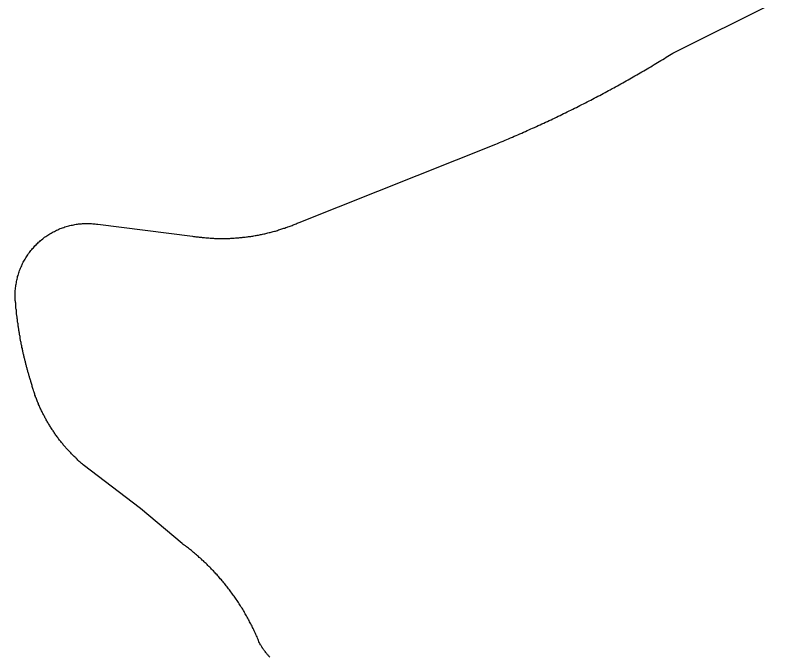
# Model space of a CAD drawing. Extents: x 1268485 to 1426702, y 514839 to 616766.
# Drawn here: x 1372686 to 1373260, y 581550 to 582036 of the extents above; entities that cross this region are included whole.
import ezdxf

# ---------------------------------------------------------------- set-up
doc = ezdxf.new("R2010")
doc.units = 0
doc.layers.add('Old_Level_35', color=7, linetype='Continuous')

msp = doc.modelspace()

# ---------------------------------------------------------------- linework, layer by layer
at = {"layer": 'Old_Level_35'}
for p, q in [((1373183.462, 582006.916), (1373259.742, 582044.799)), ((1372900.901, 581878.861), (1373049.461, 581938.07)), ((1372748.649, 581877.425), (1372820.213, 581868.455))]:
    msp.add_line(p, q, dxfattribs=at)
for points in [[(1373049.461, 581938.07), (1373050.896, 581938.633), (1373052.229, 581939.248), (1373053.664, 581939.813), (1373055.1, 581940.376), (1373056.535, 581940.991), (1373057.868, 581941.556), (1373059.201, 581942.171), (1373060.739, 581942.734), (1373062.174, 581943.401), (1373063.507, 581944.016), (1373064.84, 581944.58), (1373066.275, 581945.195), (1373067.608, 581945.81), (1373069.146, 581946.425), (1373070.479, 581946.989), (1373071.914, 581947.605), (1373073.247, 581948.271), (1373074.58, 581948.886), (1373076.015, 581949.501), (1373077.348, 581950.116), (1373078.886, 581950.731), (1373080.219, 581951.398), (1373081.654, 581952.013), (1373082.987, 581952.628), (1373084.422, 581953.294), (1373085.755, 581953.961), (1373087.088, 581954.576), (1373088.523, 581955.192), (1373089.856, 581955.858), (1373091.291, 581956.524), (1373092.624, 581957.19), (1373093.957, 581957.806), (1373095.392, 581958.523), (1373096.725, 581959.138), (1373098.161, 581959.805), (1373099.493, 581960.42), (1373100.826, 581961.138), (1373102.262, 581961.804), (1373103.595, 581962.419), (1373105.03, 581963.137), (1373106.363, 581963.804), (1373107.798, 581964.521), (1373109.131, 581965.187), (1373110.464, 581965.854), (1373111.899, 581966.572), (1373113.129, 581967.238), (1373114.462, 581967.956), (1373115.898, 581968.622), (1373117.23, 581969.288), (1373118.666, 581970.006), (1373119.999, 581970.673), (1373121.332, 581971.391), (1373122.664, 581972.108), (1373123.997, 581972.826), (1373125.33, 581973.492), (1373126.765, 581974.21), (1373128.098, 581974.927), (1373129.329, 581975.645), (1373130.764, 581976.363), (1373132.097, 581977.08), (1373133.532, 581977.798), (1373134.762, 581978.516), (1373136.095, 581979.234), (1373137.531, 581980.003), (1373138.761, 581980.669), (1373140.094, 581981.438), (1373141.529, 581982.207), (1373142.759, 581982.924), (1373144.092, 581983.694), (1373145.528, 581984.36), (1373146.758, 581985.129), (1373148.091, 581985.898), (1373149.526, 581986.615), (1373150.756, 581987.385), (1373152.089, 581988.102), (1373153.422, 581988.871), (1373154.755, 581989.691), (1373156.088, 581990.461), (1373157.421, 581991.178), (1373158.754, 581991.947), (1373159.984, 581992.664), (1373161.419, 581993.485), (1373162.65, 581994.254), (1373163.982, 581995.023), (1373165.213, 581995.792), (1373166.648, 581996.56), (1373167.878, 581997.381), (1373169.211, 581998.15), (1373170.544, 581998.919), (1373171.877, 581999.739), (1373173.107, 582000.508), (1373174.337, 582001.328), (1373175.773, 582002.149), (1373177.003, 582002.866), (1373178.336, 582003.686), (1373179.669, 582004.507), (1373180.899, 582005.327), (1373182.232, 582006.147), (1373183.462, 582006.916)], [(1372686.108, 581821.703), (1372686.108, 581822.625), (1372686.108, 581823.548), (1372686.108, 581824.573), (1372686.108, 581825.496), (1372686.211, 581826.521), (1372686.211, 581827.444), (1372686.416, 581828.367), (1372686.416, 581829.392), (1372686.519, 581830.315), (1372686.621, 581831.288), (1372686.826, 581832.263), (1372687.031, 581833.186), (1372687.134, 581834.108), (1372687.339, 581835.082), (1372687.544, 581836.005), (1372687.749, 581836.927), (1372687.954, 581837.85), (1372688.262, 581838.825), (1372688.672, 581839.747), (1372688.877, 581840.67), (1372689.082, 581841.541), (1372689.492, 581842.515), (1372689.902, 581843.387), (1372690.21, 581844.309), (1372690.62, 581845.181), (1372691.03, 581846.052), (1372691.337, 581846.924), (1372691.747, 581847.795), (1372692.26, 581848.667), (1372692.67, 581849.487), (1372693.08, 581850.358), (1372693.593, 581851.178), (1372694.105, 581851.999), (1372694.618, 581852.819), (1372695.131, 581853.639), (1372695.746, 581854.459), (1372696.259, 581855.229), (1372696.874, 581855.997), (1372697.386, 581856.817), (1372698.001, 581857.587), (1372698.617, 581858.304), (1372699.232, 581859.073), (1372699.847, 581859.74), (1372700.462, 581860.508), (1372701.077, 581861.175), (1372701.897, 581861.893), (1372702.513, 581862.559), (1372703.23, 581863.226), (1372703.845, 581863.892), (1372704.666, 581864.507), (1372705.383, 581865.122), (1372706.101, 581865.737), (1372706.921, 581866.352), (1372707.639, 581866.917), (1372708.357, 581867.583), (1372709.279, 581868.147), (1372709.997, 581868.608), (1372710.715, 581869.172), (1372711.637, 581869.685), (1372712.355, 581870.197), (1372713.278, 581870.71), (1372714.098, 581871.171), (1372714.918, 581871.633), (1372715.738, 581872.043), (1372716.661, 581872.504), (1372717.481, 581872.914), (1372718.404, 581873.324), (1372719.224, 581873.734), (1372720.147, 581874.144), (1372721.172, 581874.452), (1372721.993, 581874.811), (1372722.915, 581875.119), (1372723.736, 581875.426), (1372724.761, 581875.682), (1372725.581, 581875.99), (1372726.606, 581876.247), (1372727.529, 581876.452), (1372728.452, 581876.707), (1372729.374, 581876.862), (1372730.4, 581877.067), (1372731.22, 581877.272), (1372732.245, 581877.425), (1372733.27, 581877.579), (1372734.091, 581877.682), (1372735.116, 581877.733), (1372736.141, 581877.887), (1372736.961, 581877.938), (1372737.987, 581877.989), (1372739.012, 581877.989), (1372739.832, 581878.04), (1372740.857, 581878.04), (1372741.883, 581878.04), (1372742.908, 581877.989), (1372743.728, 581877.938), (1372744.753, 581877.887), (1372745.779, 581877.835), (1372746.599, 581877.682), (1372747.624, 581877.579), (1372748.649, 581877.425)], [(1372820.213, 581868.455), (1372821.033, 581868.3), (1372821.853, 581868.198), (1372822.776, 581868.044), (1372823.493, 581867.942), (1372824.416, 581867.89), (1372825.236, 581867.737), (1372825.954, 581867.634), (1372826.877, 581867.583), (1372827.594, 581867.48), (1372828.517, 581867.378), (1372829.337, 581867.327), (1372830.158, 581867.275), (1372830.978, 581867.173), (1372831.9, 581867.122), (1372832.618, 581867.07), (1372833.541, 581867.019), (1372834.259, 581866.917), (1372835.079, 581866.865), (1372836.002, 581866.865), (1372836.719, 581866.814), (1372837.642, 581866.814), (1372838.462, 581866.762), (1372839.282, 581866.762), (1372840.103, 581866.762), (1372841.025, 581866.762), (1372841.743, 581866.762), (1372842.666, 581866.762), (1372843.486, 581866.762), (1372844.204, 581866.762), (1372845.126, 581866.762), (1372846.049, 581866.762), (1372846.767, 581866.814), (1372847.587, 581866.814), (1372848.51, 581866.814), (1372849.227, 581866.865), (1372850.15, 581866.917), (1372850.97, 581866.917), (1372851.791, 581867.019), (1372852.611, 581867.07), (1372853.533, 581867.122), (1372854.251, 581867.173), (1372855.174, 581867.275), (1372855.994, 581867.327), (1372856.712, 581867.429), (1372857.635, 581867.48), (1372858.352, 581867.583), (1372859.275, 581867.685), (1372860.095, 581867.737), (1372860.915, 581867.89), (1372861.736, 581867.993), (1372862.453, 581868.147), (1372863.376, 581868.198), (1372864.299, 581868.3), (1372865.016, 581868.455), (1372865.837, 581868.557), (1372866.657, 581868.762), (1372867.477, 581868.865), (1372868.297, 581869.018), (1372869.117, 581869.172), (1372870.04, 581869.326), (1372870.758, 581869.428), (1372871.578, 581869.633), (1372872.398, 581869.838), (1372873.218, 581869.992), (1372874.039, 581870.146), (1372874.859, 581870.3), (1372875.577, 581870.505), (1372876.499, 581870.71), (1372877.217, 581870.863), (1372878.14, 581871.12), (1372878.857, 581871.325), (1372879.78, 581871.479), (1372880.498, 581871.735), (1372881.216, 581871.94), (1372882.138, 581872.196), (1372882.856, 581872.351), (1372883.779, 581872.606), (1372884.496, 581872.863), (1372885.214, 581873.119), (1372886.137, 581873.376), (1372886.854, 581873.632), (1372887.675, 581873.888), (1372888.495, 581874.144), (1372889.213, 581874.401), (1372890.033, 581874.606), (1372890.853, 581874.914), (1372891.673, 581875.17), (1372892.391, 581875.477), (1372893.211, 581875.734), (1372894.031, 581876.041), (1372894.749, 581876.297), (1372895.467, 581876.605), (1372896.287, 581876.913), (1372897.107, 581877.272), (1372897.825, 581877.579), (1372898.645, 581877.887), (1372899.363, 581878.195), (1372900.08, 581878.502), (1372900.901, 581878.861)], [(1372698.001, 581758.444), (1372697.899, 581759.059), (1372697.591, 581759.674), (1372697.386, 581760.29), (1372697.284, 581760.956), (1372696.976, 581761.571), (1372696.874, 581762.186), (1372696.771, 581762.801), (1372696.464, 581763.416), (1372696.361, 581764.083), (1372696.156, 581764.698), (1372695.951, 581765.313), (1372695.746, 581765.929), (1372695.643, 581766.544), (1372695.541, 581767.21), (1372695.233, 581767.825), (1372695.131, 581768.44), (1372694.926, 581769.055), (1372694.721, 581769.67), (1372694.618, 581770.337), (1372694.413, 581770.952), (1372694.208, 581771.567), (1372694.105, 581772.183), (1372694.003, 581772.9), (1372693.798, 581773.515), (1372693.593, 581774.131), (1372693.49, 581774.746), (1372693.388, 581775.361), (1372693.08, 581775.976), (1372692.978, 581776.642), (1372692.875, 581777.257), (1372692.773, 581777.924), (1372692.67, 581778.539), (1372692.363, 581779.205), (1372692.26, 581779.82), (1372692.158, 581780.436), (1372691.952, 581781.051), (1372691.85, 581781.768), (1372691.747, 581782.384), (1372691.645, 581782.999), (1372691.542, 581783.614), (1372691.235, 581784.229), (1372691.132, 581784.947), (1372691.03, 581785.562), (1372690.825, 581786.177), (1372690.722, 581786.792), (1372690.62, 581787.459), (1372690.517, 581788.125), (1372690.415, 581788.74), (1372690.21, 581789.355), (1372690.107, 581790.022), (1372690.004, 581790.688), (1372690.004, 581791.303), (1372689.902, 581791.918), (1372689.799, 581792.585), (1372689.594, 581793.251), (1372689.492, 581793.866), (1372689.389, 581794.482), (1372689.287, 581795.148), (1372689.082, 581795.814), (1372689.082, 581796.43), (1372688.979, 581797.045), (1372688.877, 581797.762), (1372688.774, 581798.378), (1372688.672, 581798.993), (1372688.672, 581799.608), (1372688.467, 581800.326), (1372688.364, 581800.941), (1372688.262, 581801.556), (1372688.262, 581802.274), (1372688.159, 581802.889), (1372687.954, 581803.504), (1372687.851, 581804.171), (1372687.851, 581804.837), (1372687.749, 581805.452), (1372687.646, 581806.119), (1372687.646, 581806.734), (1372687.544, 581807.4), (1372687.339, 581808.067), (1372687.339, 581808.682), (1372687.236, 581809.297), (1372687.236, 581810.015), (1372687.134, 581810.63), (1372687.134, 581811.245), (1372687.031, 581811.963), (1372687.031, 581812.578), (1372686.826, 581813.244), (1372686.724, 581813.859), (1372686.724, 581814.526), (1372686.724, 581815.192), (1372686.621, 581815.807), (1372686.621, 581816.422), (1372686.519, 581817.14), (1372686.519, 581817.755), (1372686.416, 581818.422), (1372686.416, 581819.088), (1372686.211, 581819.703), (1372686.211, 581820.37), (1372686.211, 581820.985), (1372686.108, 581821.703)], [(1372737.474, 581695.646), (1372736.961, 581696.108), (1372736.346, 581696.621), (1372735.834, 581697.134), (1372735.218, 581697.646), (1372734.603, 581698.107), (1372734.091, 581698.62), (1372733.475, 581699.132), (1372732.963, 581699.697), (1372732.45, 581700.209), (1372731.835, 581700.773), (1372731.425, 581701.235), (1372730.707, 581701.747), (1372730.297, 581702.311), (1372729.785, 581702.875), (1372729.272, 581703.388), (1372728.657, 581703.951), (1372728.144, 581704.515), (1372727.632, 581705.079), (1372727.119, 581705.643), (1372726.606, 581706.207), (1372725.991, 581706.771), (1372725.478, 581707.334), (1372724.966, 581707.899), (1372724.453, 581708.462), (1372724.043, 581708.975), (1372723.53, 581709.539), (1372723.018, 581710.205), (1372722.505, 581710.769), (1372722.095, 581711.333), (1372721.582, 581711.948), (1372721.172, 581712.512), (1372720.66, 581713.128), (1372720.147, 581713.691), (1372719.737, 581714.306), (1372719.224, 581714.921), (1372718.712, 581715.486), (1372718.404, 581716.101), (1372717.892, 581716.767), (1372717.379, 581717.382), (1372716.969, 581717.997), (1372716.456, 581718.612), (1372716.149, 581719.227), (1372715.636, 581719.894), (1372715.226, 581720.509), (1372714.713, 581721.125), (1372714.406, 581721.74), (1372713.996, 581722.355), (1372713.483, 581723.021), (1372713.175, 581723.688), (1372712.765, 581724.303), (1372712.355, 581724.918), (1372712.048, 581725.636), (1372711.535, 581726.251), (1372711.125, 581726.917), (1372710.715, 581727.584), (1372710.407, 581728.25), (1372709.997, 581728.865), (1372709.587, 581729.583), (1372709.279, 581730.198), (1372708.869, 581730.865), (1372708.459, 581731.582), (1372708.254, 581732.248), (1372707.844, 581732.863), (1372707.536, 581733.581), (1372707.126, 581734.248), (1372706.716, 581734.914), (1372706.511, 581735.632), (1372706.101, 581736.298), (1372705.793, 581737.016), (1372705.486, 581737.682), (1372705.076, 581738.4), (1372704.871, 581739.067), (1372704.461, 581739.733), (1372704.256, 581740.45), (1372703.845, 581741.168), (1372703.64, 581741.886), (1372703.333, 581742.553), (1372703.025, 581743.27), (1372702.718, 581743.988), (1372702.513, 581744.706), (1372702.205, 581745.372), (1372702, 581746.141), (1372701.59, 581746.807), (1372701.385, 581747.576), (1372701.077, 581748.242), (1372700.872, 581749.012), (1372700.667, 581749.678), (1372700.36, 581750.447), (1372700.155, 581751.113), (1372699.847, 581751.882), (1372699.744, 581752.548), (1372699.539, 581753.318), (1372699.232, 581754.086), (1372699.027, 581754.753), (1372698.924, 581755.522), (1372698.617, 581756.239), (1372698.412, 581756.957), (1372698.207, 581757.675), (1372698.001, 581758.444)], [(1372812.421, 581635.976), (1372780.843, 581662.48), (1372737.474, 581695.646)], [(1372871.27, 581559.954), (1372870.86, 581560.876), (1372870.45, 581561.747), (1372870.143, 581562.67), (1372869.733, 581563.542), (1372869.425, 581564.516), (1372869.015, 581565.388), (1372868.502, 581566.31), (1372868.092, 581567.181), (1372867.785, 581568.104), (1372867.375, 581568.976), (1372866.862, 581569.899), (1372866.452, 581570.77), (1372866.144, 581571.693), (1372865.632, 581572.564), (1372865.221, 581573.435), (1372864.709, 581574.307), (1372864.401, 581575.178), (1372863.889, 581576.05), (1372863.376, 581576.921), (1372862.966, 581577.793), (1372862.453, 581578.664), (1372862.043, 581579.587), (1372861.531, 581580.356), (1372861.12, 581581.227), (1372860.608, 581582.15), (1372860.095, 581582.92), (1372859.583, 581583.791), (1372859.172, 581584.713), (1372858.66, 581585.483), (1372858.147, 581586.354), (1372857.635, 581587.174), (1372857.019, 581587.994), (1372856.507, 581588.866), (1372855.994, 581589.686), (1372855.481, 581590.506), (1372854.969, 581591.327), (1372854.354, 581592.198), (1372853.841, 581593.018), (1372853.226, 581593.838), (1372852.713, 581594.607), (1372852.098, 581595.428), (1372851.585, 581596.248), (1372850.97, 581597.016), (1372850.458, 581597.837), (1372849.843, 581598.606), (1372849.227, 581599.426), (1372848.715, 581600.195), (1372848.1, 581601.015), (1372847.484, 581601.733), (1372846.869, 581602.553), (1372846.357, 581603.322), (1372845.742, 581604.04), (1372845.126, 581604.86), (1372844.511, 581605.629), (1372843.896, 581606.398), (1372843.281, 581607.116), (1372842.666, 581607.884), (1372842.051, 581608.602), (1372841.23, 581609.371), (1372840.615, 581610.14), (1372840, 581610.857), (1372839.385, 581611.627), (1372838.77, 581612.395), (1372837.95, 581613.062), (1372837.334, 581613.831), (1372836.719, 581614.498), (1372836.002, 581615.266), (1372835.386, 581615.933), (1372834.669, 581616.701), (1372833.951, 581617.368), (1372833.233, 581618.086), (1372832.618, 581618.752), (1372831.9, 581619.419), (1372831.285, 581620.136), (1372830.465, 581620.802), (1372829.747, 581621.52), (1372829.03, 581622.187), (1372828.415, 581622.853), (1372827.594, 581623.52), (1372826.877, 581624.186), (1372826.159, 581624.853), (1372825.339, 581625.519), (1372824.724, 581626.186), (1372824.006, 581626.801), (1372823.288, 581627.416), (1372822.468, 581628.082), (1372821.75, 581628.749), (1372821.033, 581629.364), (1372820.213, 581629.979), (1372819.392, 581630.645), (1372818.675, 581631.26), (1372817.854, 581631.824), (1372817.137, 581632.44), (1372816.419, 581633.055), (1372815.599, 581633.618), (1372814.779, 581634.233), (1372813.958, 581634.798), (1372813.241, 581635.413), (1372812.421, 581635.976)], [(1372878.652, 581550.214), (1372878.242, 581550.521), (1372878.037, 581550.88), (1372877.627, 581551.187), (1372877.422, 581551.547), (1372877.012, 581551.957), (1372876.704, 581552.315), (1372876.397, 581552.623), (1372876.089, 581552.982), (1372875.884, 581553.392), (1372875.474, 581553.75), (1372875.269, 581554.11), (1372874.961, 581554.52), (1372874.654, 581554.878), (1372874.346, 581555.237), (1372874.141, 581555.648), (1372873.834, 581556.006), (1372873.629, 581556.365), (1372873.218, 581556.826), (1372873.013, 581557.185), (1372872.706, 581557.544), (1372872.501, 581557.954), (1372872.296, 581558.364), (1372871.988, 581558.774), (1372871.783, 581559.133), (1372871.476, 581559.544), (1372871.27, 581559.954)]]:
    msp.add_lwpolyline(points, dxfattribs=at)

doc.saveas('drawing.dxf')
